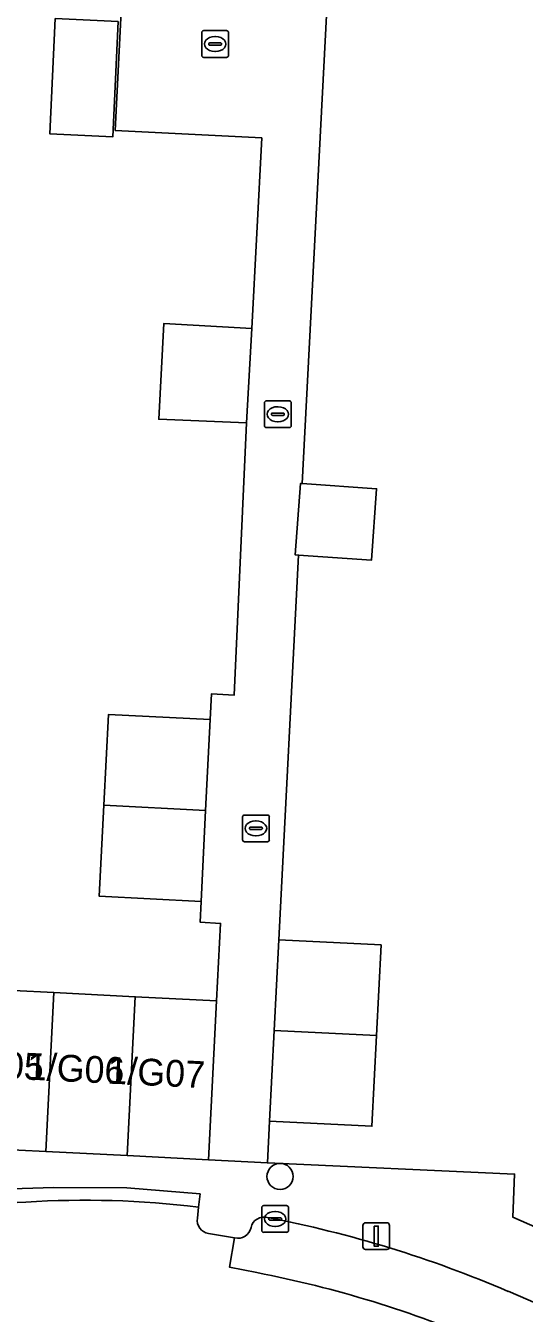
# Model space of a CAD drawing. Extents: x 162989 to 165008, y 383432 to 384338.
# Drawn here: x 164358.79 to 164377.41, y 383791.91 to 383840 of the extents above; entities that cross this region are included whole.
import ezdxf

# ---------------------------------------------------------------- set-up
doc = ezdxf.new("R2010")
doc.units = 0
for name, color, linetype in [('IMGEO_Boom', 7, 'Continuous'), ('IMGEO_Erf', 7, 'Continuous'), ('IMGEO_Kolk', 7, 'Continuous'), ('IMGEO_Lichtmast', 7, 'Continuous'), ('IMGEO_Muur', 7, 'Continuous'), ('IMGEO_Pand', 7, 'Continuous'), ('IMGEO_Pand_nummerreeks', 7, 'Continuous'), ('IMGEO_Parkeervlak_open', 7, 'Continuous'), ('IMGEO_Rijbaan_lokaal_open', 7, 'Continuous'), ('IMGEO_Voetpad_open', 7, 'Continuous')]:
    doc.layers.add(name, color=color, linetype=linetype)

msp = doc.modelspace()

# ---------------------------------------------------------------- linework, layer by layer
at = {"layer": 'IMGEO_Boom'}
msp.add_circle((164368.289, 383797.019), 0.489, dxfattribs=at)
at = {"layer": 'IMGEO_Erf'}
for points in [[(164356.805, 383804.04), (164359.842, 383803.886), (164362.88, 383803.731), (164365.918, 383803.577), (164366.066, 383806.472), (164365.3, 383806.518), (164365.337, 383807.291), (164361.534, 383807.484), (164361.707, 383810.882), (164361.88, 383814.279), (164365.682, 383814.085), (164365.723, 383815.045), (164366.579, 383815.002), (164367.038, 383825.169), (164363.756, 383825.307), (164363.946, 383828.877), (164367.239, 383828.689), (164367.605, 383835.813), (164362.129, 383836.096), (164363.256, 383858.577)], [(164370.131, 383842.554), (164369.116, 383822.901), (164371.897, 383822.708), (164371.702, 383820.037), (164368.978, 383820.227), (164368.237, 383805.863), (164372.064, 383805.669), (164371.892, 383802.282), (164371.719, 383798.893), (164367.892, 383799.087), (164367.816, 383797.524), (164377.048, 383797.11), (164376.984, 383795.502), (164384.174, 383792.333)]]:
    msp.add_lwpolyline(points, dxfattribs=at)
msp.add_lwpolyline([(164362.239, 383840.166), (164362.043, 383835.855), (164359.692, 383835.962), (164359.888, 383840.273)], close=True, dxfattribs=at)
at = {"layer": 'IMGEO_Kolk'}
for p, q in [((164365.363, 383838.895), (164365.363, 383839.747)), ((164365.438, 383839.821), (164366.29, 383839.821)), ((164365.851, 383839.601), (164365.876, 383839.601)), ((164366.364, 383839.747), (164366.364, 383838.895)), ((164365.622, 383839.315), (164365.622, 383839.327)), ((164366.06, 383839.278), (164365.662, 383839.278)), ((164365.665, 383839.364), (164366.063, 383839.364)), ((164366.106, 383839.327), (164366.106, 383839.315)), ((164366.29, 383838.821), (164365.438, 383838.821)), ((164365.874, 383839.041), (164365.849, 383839.041)), ((164367.705, 383825.066), (164367.705, 383825.918)), ((164367.78, 383825.992), (164368.632, 383825.992)), ((164368.193, 383825.772), (164368.218, 383825.772)), ((164368.706, 383825.918), (164368.706, 383825.066)), ((164367.964, 383825.486), (164367.964, 383825.498)), ((164368.402, 383825.449), (164368.004, 383825.449)), ((164368.007, 383825.535), (164368.405, 383825.535)), ((164368.216, 383825.212), (164368.191, 383825.212)), ((164368.448, 383825.498), (164368.448, 383825.486)), ((164368.632, 383824.992), (164367.78, 383824.992)), ((164366.887, 383809.594), (164366.887, 383810.446)), ((164366.962, 383810.52), (164367.814, 383810.52)), ((164367.375, 383810.3), (164367.4, 383810.3)), ((164367.888, 383810.446), (164367.888, 383809.594)), ((164367.146, 383810.014), (164367.146, 383810.026)), ((164367.584, 383809.977), (164367.186, 383809.977)), ((164367.189, 383810.063), (164367.587, 383810.063)), ((164367.63, 383810.026), (164367.63, 383810.014)), ((164367.814, 383809.52), (164366.962, 383809.52)), ((164367.398, 383809.74), (164367.373, 383809.74)), ((164367.605, 383795.005), (164367.605, 383795.857)), ((164367.68, 383795.931), (164368.532, 383795.931)), ((164368.606, 383795.857), (164368.606, 383795.005)), ((164367.864, 383795.425), (164367.864, 383795.437)), ((164368.302, 383795.388), (164367.904, 383795.388)), ((164367.907, 383795.474), (164368.305, 383795.474)), ((164368.093, 383795.711), (164368.118, 383795.711)), ((164368.348, 383795.437), (164368.348, 383795.425)), ((164368.532, 383794.931), (164367.68, 383794.931)), ((164368.116, 383795.151), (164368.091, 383795.151))]:
    msp.add_line(p, q, dxfattribs=at)
for points in [[(164365.363, 383838.895), (164365.363, 383839.747)], [(164365.438, 383839.821), (164366.29, 383839.821)], [(164366.364, 383839.747), (164366.364, 383838.895)], [(164366.29, 383838.821), (164365.438, 383838.821)], [(164367.705, 383825.066), (164367.705, 383825.918)], [(164367.78, 383825.992), (164368.632, 383825.992)], [(164368.706, 383825.918), (164368.706, 383825.066)], [(164368.632, 383824.992), (164367.78, 383824.992)], [(164366.887, 383809.594), (164366.887, 383810.446)], [(164366.962, 383810.52), (164367.814, 383810.52)], [(164367.888, 383810.446), (164367.888, 383809.594)], [(164367.814, 383809.52), (164366.962, 383809.52)], [(164367.605, 383795.005), (164367.605, 383795.857)], [(164367.68, 383795.931), (164368.532, 383795.931)], [(164368.606, 383795.857), (164368.606, 383795.005)], [(164368.532, 383794.931), (164367.68, 383794.931)]]:
    msp.add_lwpolyline(points, dxfattribs=at)
for centre, radius, start, end in [((164365.44, 383839.745), 0.0765, 91.552, 178.448), ((164365.44, 383839.745), 0.0765, 91.552, 178.448), ((164366.288, 383839.745), 0.0765, 1.552, 88.448), ((164366.288, 383839.745), 0.0765, 1.552, 88.448), ((164365.662, 383839.324), 0.0403, 85.8775, 175.7526), ((164365.659, 383839.314), 0.0366, 178.938, 274.7102), ((164366.063, 383839.321), 0.043, 264.8664, 352.4533), ((164366.067, 383839.326), 0.0386, 1.7309, 96.639), ((164365.44, 383838.897), 0.0765, 181.552, 268.448), ((164365.44, 383838.897), 0.0765, 181.552, 268.448), ((164366.288, 383838.897), 0.0765, 271.552, 358.448), ((164366.288, 383838.897), 0.0765, 271.552, 358.448), ((164367.782, 383825.916), 0.0765, 91.552, 178.448), ((164367.782, 383825.916), 0.0765, 91.552, 178.448), ((164368.63, 383825.916), 0.0765, 1.552, 88.448), ((164368.63, 383825.916), 0.0765, 1.552, 88.448), ((164368.004, 383825.495), 0.0403, 85.8775, 175.7526), ((164368.001, 383825.485), 0.0366, 178.938, 274.7102), ((164368.405, 383825.492), 0.043, 264.8664, 352.4533), ((164368.409, 383825.497), 0.0386, 1.7309, 96.639), ((164367.782, 383825.068), 0.0765, 181.552, 268.448), ((164367.782, 383825.068), 0.0765, 181.552, 268.448), ((164368.63, 383825.068), 0.0765, 271.552, 358.448), ((164368.63, 383825.068), 0.0765, 271.552, 358.448), ((164366.964, 383810.444), 0.0765, 91.552, 178.448), ((164366.964, 383810.444), 0.0765, 91.552, 178.448), ((164367.812, 383810.444), 0.0765, 1.552, 88.448), ((164367.812, 383810.444), 0.0765, 1.552, 88.448), ((164367.186, 383810.023), 0.0403, 85.8775, 175.7526), ((164367.183, 383810.013), 0.0366, 178.938, 274.7102), ((164367.587, 383810.02), 0.043, 264.8664, 352.4533), ((164367.591, 383810.025), 0.0386, 1.7309, 96.639), ((164366.964, 383809.596), 0.0765, 181.552, 268.448), ((164366.964, 383809.596), 0.0765, 181.552, 268.448), ((164367.812, 383809.596), 0.0765, 271.552, 358.448), ((164367.812, 383809.596), 0.0765, 271.552, 358.448), ((164367.682, 383795.855), 0.0765, 91.552, 178.448), ((164367.682, 383795.855), 0.0765, 91.552, 178.448), ((164368.53, 383795.855), 0.0765, 1.552, 88.448), ((164368.53, 383795.855), 0.0765, 1.552, 88.448), ((164367.904, 383795.434), 0.0403, 85.8775, 175.7526), ((164367.901, 383795.424), 0.0366, 178.938, 274.7102), ((164368.305, 383795.431), 0.043, 264.8664, 352.4533), ((164368.309, 383795.436), 0.0386, 1.7309, 96.639), ((164367.682, 383795.007), 0.0765, 181.552, 268.448), ((164367.682, 383795.007), 0.0765, 181.552, 268.448), ((164368.53, 383795.007), 0.0765, 271.552, 358.448), ((164368.53, 383795.007), 0.0765, 271.552, 358.448)]:
    msp.add_arc(centre, radius, start, end, dxfattribs=at)
for centre, major_axis, ratio, start_param, end_param in [((164365.85, 383839.321), (-0.387, 0.002), 0.722429, 4.712389, 7.853982), ((164365.875, 383839.321), (-0.39, 0.002), 0.717154, 1.570796, 4.712389), ((164368.192, 383825.492), (-0.387, 0.002), 0.722429, 4.712389, 7.853982), ((164368.217, 383825.492), (-0.39, 0.002), 0.717154, 1.570796, 4.712389), ((164367.374, 383810.02), (-0.387, 0.002), 0.722429, 4.712389, 7.853982), ((164367.399, 383810.02), (-0.39, 0.002), 0.717154, 1.570796, 4.712389), ((164368.092, 383795.431), (-0.387, 0.002), 0.722429, 4.712389, 7.853982), ((164368.117, 383795.431), (-0.39, 0.002), 0.717154, 1.570796, 4.712389)]:
    msp.add_ellipse(centre, major_axis=major_axis, ratio=ratio, start_param=start_param, end_param=end_param, dxfattribs=at)
at = {"layer": 'IMGEO_Lichtmast'}
for p, q in [((164371.386, 383794.389), (164371.386, 383795.189)), ((164371.386, 383795.189), (164371.386, 383794.389)), ((164371.486, 383795.289), (164372.276, 383795.289)), ((164372.276, 383795.289), (164371.486, 383795.289)), ((164372.376, 383795.189), (164372.376, 383794.389)), ((164372.376, 383794.389), (164372.376, 383795.189)), ((164372.276, 383794.289), (164371.486, 383794.289)), ((164371.486, 383794.289), (164372.276, 383794.289))]:
    msp.add_line(p, q, dxfattribs=at)
msp.add_lwpolyline([(164371.806, 383795.164), (164371.956, 383795.164), (164371.956, 383794.414), (164371.806, 383794.414), (164371.806, 383795.164)], dxfattribs=at)
for centre, start, end in [((164371.486, 383795.189), 90, 180), ((164371.486, 383795.189), 90, 180), ((164372.276, 383795.189), 0, 90), ((164372.276, 383795.189), 360, 90), ((164371.486, 383794.389), 180, 270), ((164371.486, 383794.389), 180, 270), ((164372.276, 383794.389), 270, 0), ((164372.276, 383794.389), 270, 0)]:
    msp.add_arc(centre, 0.1, start, end, dxfattribs=at)
at = {"layer": 'IMGEO_Muur'}
msp.add_lwpolyline([(164353.844, 383859.015), (164363.256, 383858.577), (164362.129, 383836.096)], dxfattribs=at)
at = {"layer": 'IMGEO_Pand'}
for points in [[(164362.239, 383840.166), (164359.888, 383840.273), (164359.692, 383835.962), (164362.043, 383835.855)], [(164367.239, 383828.689), (164363.946, 383828.877), (164363.756, 383825.307), (164367.038, 383825.169)], [(164369.116, 383822.901), (164369.054, 383822.905), (164368.859, 383820.235), (164368.978, 383820.227), (164371.702, 383820.037), (164371.897, 383822.708)], [(164361.707, 383810.882), (164365.509, 383810.688), (164365.682, 383814.085), (164361.88, 383814.279)], [(164361.707, 383810.882), (164361.534, 383807.484), (164365.337, 383807.291), (164365.509, 383810.688)], [(164368.064, 383802.475), (164371.892, 383802.282), (164372.064, 383805.669), (164368.237, 383805.863)], [(164359.842, 383803.886), (164356.805, 383804.04), (164356.503, 383798.106), (164359.54, 383797.951)], [(164359.842, 383803.886), (164359.54, 383797.951), (164362.578, 383797.796), (164362.88, 383803.731)], [(164362.578, 383797.796), (164365.616, 383797.642), (164365.918, 383803.577), (164362.88, 383803.731)], [(164368.064, 383802.475), (164367.892, 383799.087), (164371.719, 383798.893), (164371.892, 383802.282)]]:
    msp.add_lwpolyline(points, close=True, dxfattribs=at)
at = {"layer": 'IMGEO_Parkeervlak_open'}
for points in [[(164366.592, 383794.721), (164366.403, 383793.624), (164367.418, 383793.425)], [(164388.126, 383787.297), (164388.267, 383787.767), (164376.807, 383792.727)]]:
    msp.add_lwpolyline(points, dxfattribs=at)
for centre, radius, start, end in [((164367.692, 383795.001), 0.501, 75.9883, 166.9849), ((164359.632, 383752.794), 43.469, 66.7279, 79.1526), ((164366.71, 383795.211), 0.504, 256.4846, 348.9291), ((164359.526, 383752.461), 41.717, 66.7798, 79.0957)]:
    msp.add_arc(centre, radius, start, end, dxfattribs=at)
at = {"layer": 'IMGEO_Rijbaan_lokaal_open'}
for points in [[(164358.788, 383796.061), (164347.544, 383795.627), (164345.057, 383795.549), (164340.05, 383795.391)], [(164365.199, 383795.461), (164365.239, 383795.872)], [(164367.418, 383793.425), (164366.403, 383793.624), (164366.592, 383794.721), (164365.616, 383794.891)]]:
    msp.add_lwpolyline(points, dxfattribs=at)
for centre, radius, start, end in [((164360.996, 383761.247), 34.884, 83.0143, 93.6294), ((164365.687, 383795.38), 0.494, 170.598, 261.7788), ((164359.526, 383752.461), 41.717, 66.7798, 79.0957)]:
    msp.add_arc(centre, radius, start, end, dxfattribs=at)
at = {"layer": 'IMGEO_Voetpad_open'}
for points in [[(164363.256, 383858.577), (164362.129, 383836.096), (164367.605, 383835.813), (164367.239, 383828.689), (164367.038, 383825.169), (164366.579, 383815.002), (164365.723, 383815.045), (164365.682, 383814.085), (164365.509, 383810.688), (164365.337, 383807.291), (164365.3, 383806.518), (164366.066, 383806.472), (164365.918, 383803.577), (164365.616, 383797.642), (164367.816, 383797.524), (164367.892, 383799.087), (164368.064, 383802.475), (164368.237, 383805.863), (164368.978, 383820.227), (164368.859, 383820.235), (164369.054, 383822.905), (164369.116, 383822.901), (164370.131, 383842.554)], [(164353.577, 383800.464), (164350.825, 383800.604), (164348.072, 383800.744), (164347.964, 383798.63), (164344.613, 383798.8), (164345.038, 383796.127), (164359.821, 383796.611), (164362.565, 383796.596), (164365.3, 383796.368), (164365.239, 383795.872), (164365.199, 383795.461)], [(164376.807, 383792.727), (164388.267, 383787.767), (164389.572, 383790.514), (164389.651, 383792.07), (164384.174, 383792.333), (164376.984, 383795.502), (164377.048, 383797.11), (164367.816, 383797.524), (164365.616, 383797.642), (164362.578, 383797.796), (164359.54, 383797.951), (164356.503, 383798.106), (164353.465, 383798.26), (164353.577, 383800.464)], [(164365.239, 383795.872), (164365.3, 383796.368), (164362.565, 383796.596), (164359.821, 383796.611), (164345.038, 383796.127), (164345.057, 383795.549), (164347.544, 383795.627), (164358.788, 383796.061)], [(164365.616, 383794.891), (164366.592, 383794.721)]]:
    msp.add_lwpolyline(points, dxfattribs=at)
for centre, radius, start, end in [((164360.996, 383761.247), 34.884, 83.0143, 93.6294), ((164365.687, 383795.38), 0.494, 170.598, 261.7788), ((164367.692, 383795.001), 0.501, 75.9883, 166.9849), ((164359.632, 383752.794), 43.469, 66.7279, 79.1526), ((164366.71, 383795.211), 0.504, 256.4846, 348.9291)]:
    msp.add_arc(centre, radius, start, end, dxfattribs=at)

# ---------------------------------------------------------------- texts
at = {"layer": 'IMGEO_Pand_nummerreeks'}
for s, p in [('1/G05', (164355.802, 383800.785)), ('1/G06', (164358.812, 383800.639)), ('1/G07', (164361.822, 383800.493))]:
    msp.add_text(s, height=1, rotation=357.2266, dxfattribs=at).set_placement(p)

doc.saveas('drawing.dxf')
